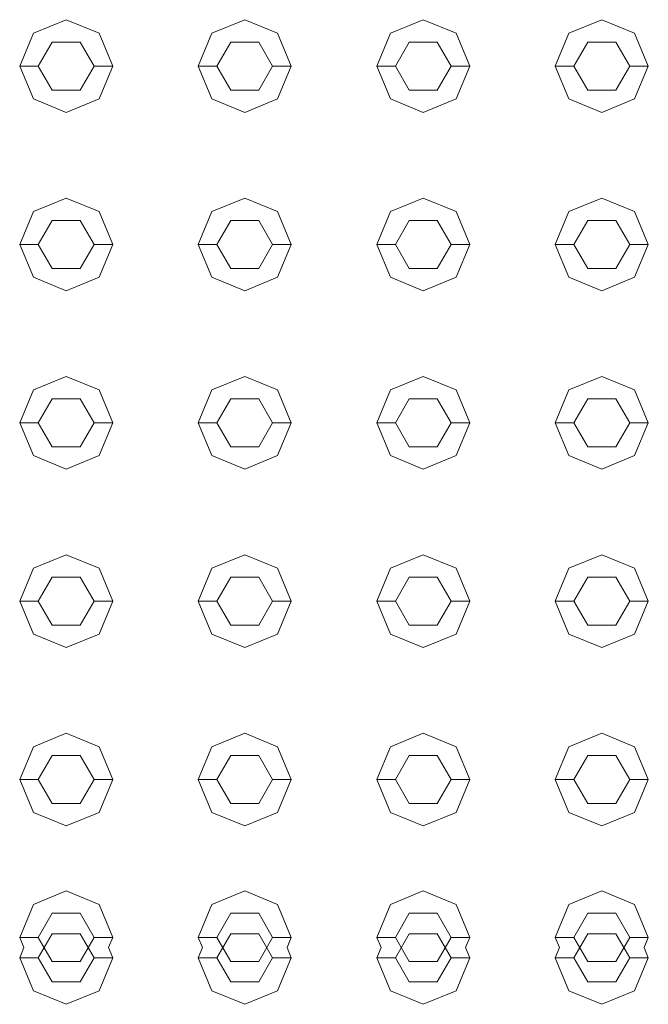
# Model space of a CAD drawing. Header units: millimetres. Extents: x -261 to 187, y -214 to 106.
# Tile 577 of 656: x -212.954 to -212.785, y 8.159 to 8.424. Entities that reach past the tile are written whole.
import ezdxf

# ---------------------------------------------------------------- set-up
doc = ezdxf.new("R2010")
doc.units = ezdxf.units.MM
doc.header["$LTSCALE"] = 0.005
doc.header["$MEASUREMENT"] = 0
doc.layers.add('IFC-Elemento construtivo genérico-Contorno', color=9, linetype='Continuous', lineweight=5)

msp = doc.modelspace()

# ---------------------------------------------------------------- linework, layer by layer
at = {"layer": 'IFC-Elemento construtivo genérico-Contorno', "lineweight": 5}
for p, q in [((-212.95032, 8.42077), (-212.94147, 8.42444)), ((-212.94147, 8.42444), (-212.93261, 8.42077)), ((-212.90223, 8.42077), (-212.89338, 8.42444)), ((-212.89338, 8.42444), (-212.88452, 8.42077)), ((-212.85414, 8.42077), (-212.84529, 8.42444)), ((-212.84529, 8.42444), (-212.83643, 8.42077)), ((-212.80605, 8.42077), (-212.79719, 8.42444)), ((-212.79719, 8.42444), (-212.78834, 8.42077)), ((-212.95399, 8.41192), (-212.95032, 8.42077)), ((-212.93261, 8.42077), (-212.92894, 8.41192)), ((-212.9059, 8.41192), (-212.90223, 8.42077)), ((-212.88452, 8.42077), (-212.88085, 8.41192)), ((-212.85781, 8.41192), (-212.85414, 8.42077)), ((-212.83643, 8.42077), (-212.83276, 8.41192)), ((-212.80972, 8.41192), (-212.80605, 8.42077)), ((-212.78834, 8.42077), (-212.78467, 8.41192)), ((-212.94898, 8.41192), (-212.94523, 8.41842)), ((-212.94523, 8.41842), (-212.93771, 8.41842)), ((-212.93771, 8.41842), (-212.93395, 8.41192)), ((-212.90089, 8.41192), (-212.89713, 8.41842)), ((-212.89713, 8.41842), (-212.88962, 8.41842)), ((-212.88962, 8.41842), (-212.88586, 8.41192)), ((-212.8528, 8.41192), (-212.84904, 8.41842)), ((-212.84904, 8.41842), (-212.84153, 8.41842)), ((-212.84153, 8.41842), (-212.83777, 8.41192)), ((-212.80471, 8.41192), (-212.80095, 8.41842)), ((-212.80095, 8.41842), (-212.79344, 8.41842)), ((-212.79344, 8.41842), (-212.78968, 8.41192)), ((-212.95399, 8.41192), (-212.94898, 8.41192)), ((-212.95399, 8.41192), (-212.95032, 8.40306)), ((-212.94898, 8.41192), (-212.94523, 8.4054)), ((-212.93771, 8.4054), (-212.93395, 8.41192)), ((-212.93395, 8.41192), (-212.92894, 8.41192)), ((-212.93261, 8.40306), (-212.92894, 8.41192)), ((-212.9059, 8.41192), (-212.90089, 8.41192)), ((-212.9059, 8.41192), (-212.90223, 8.40306)), ((-212.90089, 8.41192), (-212.89713, 8.4054)), ((-212.88962, 8.4054), (-212.88586, 8.41192)), ((-212.88586, 8.41192), (-212.88085, 8.41192)), ((-212.88452, 8.40306), (-212.88085, 8.41192)), ((-212.85781, 8.41192), (-212.8528, 8.41192)), ((-212.85781, 8.41192), (-212.85414, 8.40306)), ((-212.8528, 8.41192), (-212.84904, 8.4054)), ((-212.84153, 8.4054), (-212.83777, 8.41192)), ((-212.83777, 8.41192), (-212.83276, 8.41192)), ((-212.83643, 8.40306), (-212.83276, 8.41192)), ((-212.80972, 8.41192), (-212.80471, 8.41192)), ((-212.80972, 8.41192), (-212.80605, 8.40306)), ((-212.80471, 8.41192), (-212.80095, 8.4054)), ((-212.79344, 8.4054), (-212.78968, 8.41192)), ((-212.78968, 8.41192), (-212.78467, 8.41192)), ((-212.78834, 8.40306), (-212.78467, 8.41192)), ((-212.94523, 8.4054), (-212.93771, 8.4054)), ((-212.89713, 8.4054), (-212.88962, 8.4054)), ((-212.84904, 8.4054), (-212.84153, 8.4054)), ((-212.80095, 8.4054), (-212.79344, 8.4054)), ((-212.95032, 8.40306), (-212.94147, 8.39939)), ((-212.94147, 8.39939), (-212.93261, 8.40306)), ((-212.90223, 8.40306), (-212.89338, 8.39939)), ((-212.89338, 8.39939), (-212.88452, 8.40306)), ((-212.85414, 8.40306), (-212.84529, 8.39939)), ((-212.84529, 8.39939), (-212.83643, 8.40306)), ((-212.80605, 8.40306), (-212.79719, 8.39939)), ((-212.79719, 8.39939), (-212.78834, 8.40306)), ((-212.95032, 8.37268), (-212.94147, 8.37635)), ((-212.94147, 8.37635), (-212.93261, 8.37268)), ((-212.90223, 8.37268), (-212.89338, 8.37635)), ((-212.89338, 8.37635), (-212.88452, 8.37268)), ((-212.85414, 8.37268), (-212.84529, 8.37635)), ((-212.84529, 8.37635), (-212.83643, 8.37268)), ((-212.80605, 8.37268), (-212.79719, 8.37635)), ((-212.79719, 8.37635), (-212.78834, 8.37268)), ((-212.95399, 8.36382), (-212.95032, 8.37268)), ((-212.93261, 8.37268), (-212.92894, 8.36382)), ((-212.9059, 8.36382), (-212.90223, 8.37268)), ((-212.88452, 8.37268), (-212.88085, 8.36382)), ((-212.85781, 8.36382), (-212.85414, 8.37268)), ((-212.83643, 8.37268), (-212.83276, 8.36382)), ((-212.80972, 8.36382), (-212.80605, 8.37268)), ((-212.78834, 8.37268), (-212.78467, 8.36382)), ((-212.94898, 8.36382), (-212.94523, 8.37033)), ((-212.94523, 8.37033), (-212.93771, 8.37033)), ((-212.93771, 8.37033), (-212.93395, 8.36382)), ((-212.90089, 8.36382), (-212.89713, 8.37033)), ((-212.89713, 8.37033), (-212.88962, 8.37033)), ((-212.88962, 8.37033), (-212.88586, 8.36382)), ((-212.8528, 8.36382), (-212.84904, 8.37033)), ((-212.84904, 8.37033), (-212.84153, 8.37033)), ((-212.84153, 8.37033), (-212.83777, 8.36382)), ((-212.80471, 8.36382), (-212.80095, 8.37033)), ((-212.80095, 8.37033), (-212.79344, 8.37033)), ((-212.79344, 8.37033), (-212.78968, 8.36382)), ((-212.95399, 8.36382), (-212.94898, 8.36382)), ((-212.95399, 8.36382), (-212.95032, 8.35497)), ((-212.94898, 8.36382), (-212.94523, 8.35732)), ((-212.93771, 8.35732), (-212.93395, 8.36382)), ((-212.93395, 8.36382), (-212.92894, 8.36382)), ((-212.93261, 8.35497), (-212.92894, 8.36382)), ((-212.9059, 8.36382), (-212.90089, 8.36382)), ((-212.9059, 8.36382), (-212.90223, 8.35497)), ((-212.90089, 8.36382), (-212.89713, 8.35732)), ((-212.88962, 8.35732), (-212.88586, 8.36382)), ((-212.88586, 8.36382), (-212.88085, 8.36382)), ((-212.88452, 8.35497), (-212.88085, 8.36382)), ((-212.85781, 8.36382), (-212.8528, 8.36382)), ((-212.85781, 8.36382), (-212.85414, 8.35497)), ((-212.8528, 8.36382), (-212.84904, 8.35732)), ((-212.84153, 8.35732), (-212.83777, 8.36382)), ((-212.83777, 8.36382), (-212.83276, 8.36382)), ((-212.83643, 8.35497), (-212.83276, 8.36382)), ((-212.80972, 8.36382), (-212.80471, 8.36382)), ((-212.80972, 8.36382), (-212.80605, 8.35497)), ((-212.80471, 8.36382), (-212.80095, 8.35732)), ((-212.79344, 8.35732), (-212.78968, 8.36382)), ((-212.78968, 8.36382), (-212.78467, 8.36382)), ((-212.78834, 8.35497), (-212.78467, 8.36382)), ((-212.94523, 8.35732), (-212.93771, 8.35732)), ((-212.89713, 8.35732), (-212.88962, 8.35732)), ((-212.84904, 8.35732), (-212.84153, 8.35732)), ((-212.80095, 8.35732), (-212.79344, 8.35732)), ((-212.95032, 8.35497), (-212.94147, 8.3513)), ((-212.94147, 8.3513), (-212.93261, 8.35497)), ((-212.90223, 8.35497), (-212.89338, 8.3513)), ((-212.89338, 8.3513), (-212.88452, 8.35497)), ((-212.85414, 8.35497), (-212.84529, 8.3513)), ((-212.84529, 8.3513), (-212.83643, 8.35497)), ((-212.80605, 8.35497), (-212.79719, 8.3513)), ((-212.79719, 8.3513), (-212.78834, 8.35497)), ((-212.95032, 8.32459), (-212.94147, 8.32826)), ((-212.94147, 8.32826), (-212.93261, 8.32459)), ((-212.90223, 8.32459), (-212.89338, 8.32826)), ((-212.89338, 8.32826), (-212.88452, 8.32459)), ((-212.85414, 8.32459), (-212.84529, 8.32826)), ((-212.84529, 8.32826), (-212.83643, 8.32459)), ((-212.80605, 8.32459), (-212.79719, 8.32826)), ((-212.79719, 8.32826), (-212.78834, 8.32459)), ((-212.95399, 8.31573), (-212.95032, 8.32459)), ((-212.93261, 8.32459), (-212.92894, 8.31573)), ((-212.9059, 8.31573), (-212.90223, 8.32459)), ((-212.88452, 8.32459), (-212.88085, 8.31573)), ((-212.85781, 8.31573), (-212.85414, 8.32459)), ((-212.83643, 8.32459), (-212.83276, 8.31573)), ((-212.80972, 8.31573), (-212.80605, 8.32459)), ((-212.78834, 8.32459), (-212.78467, 8.31573)), ((-212.94898, 8.31573), (-212.94523, 8.32224)), ((-212.94523, 8.32224), (-212.93771, 8.32224)), ((-212.93771, 8.32224), (-212.93395, 8.31573)), ((-212.90089, 8.31573), (-212.89713, 8.32224)), ((-212.89713, 8.32224), (-212.88962, 8.32224)), ((-212.88962, 8.32224), (-212.88586, 8.31573)), ((-212.8528, 8.31573), (-212.84904, 8.32224)), ((-212.84904, 8.32224), (-212.84153, 8.32224)), ((-212.84153, 8.32224), (-212.83777, 8.31573)), ((-212.80471, 8.31573), (-212.80095, 8.32224)), ((-212.80095, 8.32224), (-212.79344, 8.32224)), ((-212.79344, 8.32224), (-212.78968, 8.31573)), ((-212.95399, 8.31573), (-212.94898, 8.31573)), ((-212.95399, 8.31573), (-212.95032, 8.30688)), ((-212.94898, 8.31573), (-212.94523, 8.30923)), ((-212.93771, 8.30923), (-212.93395, 8.31573)), ((-212.93395, 8.31573), (-212.92894, 8.31573)), ((-212.93261, 8.30688), (-212.92894, 8.31573)), ((-212.9059, 8.31573), (-212.90089, 8.31573)), ((-212.9059, 8.31573), (-212.90223, 8.30688)), ((-212.90089, 8.31573), (-212.89713, 8.30923)), ((-212.88962, 8.30923), (-212.88586, 8.31573)), ((-212.88586, 8.31573), (-212.88085, 8.31573)), ((-212.88452, 8.30688), (-212.88085, 8.31573)), ((-212.85781, 8.31573), (-212.8528, 8.31573)), ((-212.85781, 8.31573), (-212.85414, 8.30688)), ((-212.8528, 8.31573), (-212.84904, 8.30923)), ((-212.84153, 8.30923), (-212.83777, 8.31573)), ((-212.83777, 8.31573), (-212.83276, 8.31573)), ((-212.83643, 8.30688), (-212.83276, 8.31573)), ((-212.80972, 8.31573), (-212.80471, 8.31573)), ((-212.80972, 8.31573), (-212.80605, 8.30688)), ((-212.80471, 8.31573), (-212.80095, 8.30923)), ((-212.79344, 8.30923), (-212.78968, 8.31573)), ((-212.78968, 8.31573), (-212.78467, 8.31573)), ((-212.78834, 8.30688), (-212.78467, 8.31573)), ((-212.94523, 8.30923), (-212.93771, 8.30923)), ((-212.89713, 8.30923), (-212.88962, 8.30923)), ((-212.84904, 8.30923), (-212.84153, 8.30923)), ((-212.80095, 8.30923), (-212.79344, 8.30923)), ((-212.95032, 8.30688), (-212.94147, 8.30321)), ((-212.94147, 8.30321), (-212.93261, 8.30688)), ((-212.90223, 8.30688), (-212.89338, 8.30321)), ((-212.89338, 8.30321), (-212.88452, 8.30688)), ((-212.85414, 8.30688), (-212.84529, 8.30321)), ((-212.84529, 8.30321), (-212.83643, 8.30688)), ((-212.80605, 8.30688), (-212.79719, 8.30321)), ((-212.79719, 8.30321), (-212.78834, 8.30688)), ((-212.95032, 8.2765), (-212.94147, 8.28016)), ((-212.94147, 8.28016), (-212.93261, 8.2765)), ((-212.90223, 8.2765), (-212.89338, 8.28016)), ((-212.89338, 8.28016), (-212.88452, 8.2765)), ((-212.85414, 8.2765), (-212.84529, 8.28016)), ((-212.84529, 8.28016), (-212.83643, 8.2765)), ((-212.80605, 8.2765), (-212.79719, 8.28016)), ((-212.79719, 8.28016), (-212.78834, 8.2765)), ((-212.95399, 8.26764), (-212.95032, 8.2765)), ((-212.93261, 8.2765), (-212.92894, 8.26764)), ((-212.9059, 8.26764), (-212.90223, 8.2765)), ((-212.88452, 8.2765), (-212.88085, 8.26764)), ((-212.85781, 8.26764), (-212.85414, 8.2765)), ((-212.83643, 8.2765), (-212.83276, 8.26764)), ((-212.80972, 8.26764), (-212.80605, 8.2765)), ((-212.78834, 8.2765), (-212.78467, 8.26764)), ((-212.94898, 8.26764), (-212.94523, 8.27415)), ((-212.94523, 8.27415), (-212.93771, 8.27415)), ((-212.93771, 8.27415), (-212.93395, 8.26764)), ((-212.90089, 8.26764), (-212.89713, 8.27415)), ((-212.89713, 8.27415), (-212.88962, 8.27415)), ((-212.88962, 8.27415), (-212.88586, 8.26764)), ((-212.8528, 8.26764), (-212.84904, 8.27415)), ((-212.84904, 8.27415), (-212.84153, 8.27415)), ((-212.84153, 8.27415), (-212.83777, 8.26764)), ((-212.80471, 8.26764), (-212.80095, 8.27415)), ((-212.80095, 8.27415), (-212.79344, 8.27415)), ((-212.79344, 8.27415), (-212.78968, 8.26764)), ((-212.95399, 8.26764), (-212.94898, 8.26764)), ((-212.95399, 8.26764), (-212.95032, 8.25878)), ((-212.94898, 8.26764), (-212.94523, 8.26113)), ((-212.93771, 8.26113), (-212.93395, 8.26764)), ((-212.93395, 8.26764), (-212.92894, 8.26764)), ((-212.93261, 8.25878), (-212.92894, 8.26764)), ((-212.9059, 8.26764), (-212.90089, 8.26764)), ((-212.9059, 8.26764), (-212.90223, 8.25878)), ((-212.90089, 8.26764), (-212.89713, 8.26113)), ((-212.88962, 8.26113), (-212.88586, 8.26764)), ((-212.88586, 8.26764), (-212.88085, 8.26764)), ((-212.88452, 8.25878), (-212.88085, 8.26764)), ((-212.85781, 8.26764), (-212.8528, 8.26764)), ((-212.85781, 8.26764), (-212.85414, 8.25878)), ((-212.8528, 8.26764), (-212.84904, 8.26113)), ((-212.84153, 8.26113), (-212.83777, 8.26764)), ((-212.83777, 8.26764), (-212.83276, 8.26764)), ((-212.83643, 8.25878), (-212.83276, 8.26764)), ((-212.80972, 8.26764), (-212.80471, 8.26764)), ((-212.80972, 8.26764), (-212.80605, 8.25878)), ((-212.80471, 8.26764), (-212.80095, 8.26113)), ((-212.79344, 8.26113), (-212.78968, 8.26764)), ((-212.78968, 8.26764), (-212.78467, 8.26764)), ((-212.78834, 8.25878), (-212.78467, 8.26764)), ((-212.94523, 8.26113), (-212.93771, 8.26113)), ((-212.89713, 8.26113), (-212.88962, 8.26113)), ((-212.84904, 8.26113), (-212.84153, 8.26113)), ((-212.80095, 8.26113), (-212.79344, 8.26113)), ((-212.95032, 8.25878), (-212.94147, 8.25511)), ((-212.94147, 8.25511), (-212.93261, 8.25878)), ((-212.90223, 8.25878), (-212.89338, 8.25511)), ((-212.89338, 8.25511), (-212.88452, 8.25878)), ((-212.85414, 8.25878), (-212.84529, 8.25511)), ((-212.84529, 8.25511), (-212.83643, 8.25878)), ((-212.80605, 8.25878), (-212.79719, 8.25511)), ((-212.79719, 8.25511), (-212.78834, 8.25878)), ((-212.95032, 8.2284), (-212.94147, 8.23207)), ((-212.94147, 8.23207), (-212.93261, 8.2284)), ((-212.90223, 8.2284), (-212.89338, 8.23207)), ((-212.89338, 8.23207), (-212.88452, 8.2284)), ((-212.85414, 8.2284), (-212.84529, 8.23207)), ((-212.84529, 8.23207), (-212.83643, 8.2284)), ((-212.80605, 8.2284), (-212.79719, 8.23207)), ((-212.79719, 8.23207), (-212.78834, 8.2284)), ((-212.95399, 8.21955), (-212.95032, 8.2284)), ((-212.93261, 8.2284), (-212.92894, 8.21955)), ((-212.9059, 8.21955), (-212.90223, 8.2284)), ((-212.88452, 8.2284), (-212.88085, 8.21955)), ((-212.85781, 8.21955), (-212.85414, 8.2284)), ((-212.83643, 8.2284), (-212.83276, 8.21955)), ((-212.80972, 8.21955), (-212.80605, 8.2284)), ((-212.78834, 8.2284), (-212.78467, 8.21955)), ((-212.94898, 8.21955), (-212.94523, 8.22605)), ((-212.94523, 8.22605), (-212.93771, 8.22605)), ((-212.93771, 8.22605), (-212.93395, 8.21955)), ((-212.90089, 8.21955), (-212.89713, 8.22605)), ((-212.89713, 8.22605), (-212.88962, 8.22605)), ((-212.88962, 8.22605), (-212.88586, 8.21955)), ((-212.8528, 8.21955), (-212.84904, 8.22605)), ((-212.84904, 8.22605), (-212.84153, 8.22605)), ((-212.84153, 8.22605), (-212.83777, 8.21955)), ((-212.80471, 8.21955), (-212.80095, 8.22605)), ((-212.80095, 8.22605), (-212.79344, 8.22605)), ((-212.79344, 8.22605), (-212.78968, 8.21955)), ((-212.95399, 8.21955), (-212.94898, 8.21955)), ((-212.95399, 8.21955), (-212.95032, 8.21069)), ((-212.94898, 8.21955), (-212.94523, 8.21304)), ((-212.93771, 8.21304), (-212.93395, 8.21955)), ((-212.93395, 8.21955), (-212.92894, 8.21955)), ((-212.93261, 8.21069), (-212.92894, 8.21955)), ((-212.9059, 8.21955), (-212.90089, 8.21955)), ((-212.9059, 8.21955), (-212.90223, 8.21069)), ((-212.90089, 8.21955), (-212.89713, 8.21304)), ((-212.88962, 8.21304), (-212.88586, 8.21955)), ((-212.88586, 8.21955), (-212.88085, 8.21955)), ((-212.88452, 8.21069), (-212.88085, 8.21955)), ((-212.85781, 8.21955), (-212.8528, 8.21955)), ((-212.85781, 8.21955), (-212.85414, 8.21069)), ((-212.8528, 8.21955), (-212.84904, 8.21304)), ((-212.84153, 8.21304), (-212.83777, 8.21955)), ((-212.83777, 8.21955), (-212.83276, 8.21955)), ((-212.83643, 8.21069), (-212.83276, 8.21955)), ((-212.80972, 8.21955), (-212.80471, 8.21955)), ((-212.80972, 8.21955), (-212.80605, 8.21069)), ((-212.80471, 8.21955), (-212.80095, 8.21304)), ((-212.79344, 8.21304), (-212.78968, 8.21955)), ((-212.78968, 8.21955), (-212.78467, 8.21955)), ((-212.78834, 8.21069), (-212.78467, 8.21955)), ((-212.94523, 8.21304), (-212.93771, 8.21304)), ((-212.89713, 8.21304), (-212.88962, 8.21304)), ((-212.84904, 8.21304), (-212.84153, 8.21304)), ((-212.80095, 8.21304), (-212.79344, 8.21304)), ((-212.95032, 8.21069), (-212.94147, 8.20702)), ((-212.94147, 8.20702), (-212.93261, 8.21069)), ((-212.90223, 8.21069), (-212.89338, 8.20702)), ((-212.89338, 8.20702), (-212.88452, 8.21069)), ((-212.85414, 8.21069), (-212.84529, 8.20702)), ((-212.84529, 8.20702), (-212.83643, 8.21069)), ((-212.80605, 8.21069), (-212.79719, 8.20702)), ((-212.79719, 8.20702), (-212.78834, 8.21069)), ((-212.95032, 8.18582), (-212.94147, 8.18949)), ((-212.94147, 8.18949), (-212.93261, 8.18582)), ((-212.90223, 8.18582), (-212.89338, 8.18949)), ((-212.89338, 8.18949), (-212.88452, 8.18582)), ((-212.85414, 8.18582), (-212.84529, 8.18949)), ((-212.84529, 8.18949), (-212.83643, 8.18582)), ((-212.80605, 8.18582), (-212.79719, 8.18949)), ((-212.79719, 8.18949), (-212.78834, 8.18582)), ((-212.95399, 8.17697), (-212.95032, 8.18582)), ((-212.93261, 8.18582), (-212.92894, 8.17697)), ((-212.9059, 8.17697), (-212.90223, 8.18582)), ((-212.88452, 8.18582), (-212.88085, 8.17697)), ((-212.85781, 8.17697), (-212.85414, 8.18582)), ((-212.83643, 8.18582), (-212.83276, 8.17697)), ((-212.80972, 8.17697), (-212.80605, 8.18582)), ((-212.78834, 8.18582), (-212.78467, 8.17697)), ((-212.94898, 8.17697), (-212.94523, 8.18347)), ((-212.94523, 8.18347), (-212.93771, 8.18347)), ((-212.93771, 8.18347), (-212.93395, 8.17697)), ((-212.90089, 8.17697), (-212.89713, 8.18347)), ((-212.89713, 8.18347), (-212.88962, 8.18347)), ((-212.88962, 8.18347), (-212.88586, 8.17697)), ((-212.8528, 8.17697), (-212.84904, 8.18347)), ((-212.84904, 8.18347), (-212.84153, 8.18347)), ((-212.84153, 8.18347), (-212.83777, 8.17697)), ((-212.80471, 8.17697), (-212.80095, 8.18347)), ((-212.80095, 8.18347), (-212.79344, 8.18347)), ((-212.79344, 8.18347), (-212.78968, 8.17697)), ((-212.94898, 8.17146), (-212.94523, 8.17796)), ((-212.94523, 8.17796), (-212.93771, 8.17796)), ((-212.93771, 8.17796), (-212.93395, 8.17146)), ((-212.90089, 8.17146), (-212.89713, 8.17796)), ((-212.89713, 8.17796), (-212.88962, 8.17796)), ((-212.88962, 8.17796), (-212.88586, 8.17146)), ((-212.8528, 8.17146), (-212.84904, 8.17796)), ((-212.84904, 8.17796), (-212.84153, 8.17796)), ((-212.84153, 8.17796), (-212.83777, 8.17146)), ((-212.80471, 8.17146), (-212.80095, 8.17796)), ((-212.80095, 8.17796), (-212.79344, 8.17796)), ((-212.79344, 8.17796), (-212.78968, 8.17146)), ((-212.95399, 8.17697), (-212.94898, 8.17697)), ((-212.95399, 8.17697), (-212.95285, 8.17421)), ((-212.94898, 8.17697), (-212.94523, 8.17046)), ((-212.93771, 8.17046), (-212.93395, 8.17697)), ((-212.93395, 8.17697), (-212.92894, 8.17697)), ((-212.93009, 8.17421), (-212.92894, 8.17697)), ((-212.9059, 8.17697), (-212.90089, 8.17697)), ((-212.9059, 8.17697), (-212.90476, 8.17421)), ((-212.90089, 8.17697), (-212.89713, 8.17046)), ((-212.88962, 8.17046), (-212.88586, 8.17697)), ((-212.88586, 8.17697), (-212.88085, 8.17697)), ((-212.88199, 8.17421), (-212.88085, 8.17697)), ((-212.85781, 8.17697), (-212.8528, 8.17697)), ((-212.85781, 8.17697), (-212.85667, 8.17421)), ((-212.8528, 8.17697), (-212.84904, 8.17046)), ((-212.84153, 8.17046), (-212.83777, 8.17697)), ((-212.83777, 8.17697), (-212.83276, 8.17697)), ((-212.8339, 8.17421), (-212.83276, 8.17697)), ((-212.80972, 8.17697), (-212.80471, 8.17697)), ((-212.80972, 8.17697), (-212.80858, 8.17421)), ((-212.80471, 8.17697), (-212.80095, 8.17046)), ((-212.79344, 8.17046), (-212.78968, 8.17697)), ((-212.78968, 8.17697), (-212.78467, 8.17697)), ((-212.78581, 8.17421), (-212.78467, 8.17697)), ((-212.95399, 8.17146), (-212.95285, 8.17421)), ((-212.93009, 8.17421), (-212.92894, 8.17146)), ((-212.9059, 8.17146), (-212.90476, 8.17421)), ((-212.88199, 8.17421), (-212.88085, 8.17146)), ((-212.85781, 8.17146), (-212.85667, 8.17421)), ((-212.8339, 8.17421), (-212.83276, 8.17146)), ((-212.80972, 8.17146), (-212.80858, 8.17421)), ((-212.78581, 8.17421), (-212.78467, 8.17146)), ((-212.95399, 8.17146), (-212.94898, 8.17146)), ((-212.95399, 8.17146), (-212.95032, 8.1626)), ((-212.94898, 8.17146), (-212.94523, 8.16495)), ((-212.94523, 8.17046), (-212.93771, 8.17046)), ((-212.93771, 8.16495), (-212.93395, 8.17146)), ((-212.93395, 8.17146), (-212.92894, 8.17146)), ((-212.93261, 8.1626), (-212.92894, 8.17146)), ((-212.9059, 8.17146), (-212.90089, 8.17146)), ((-212.9059, 8.17146), (-212.90223, 8.1626)), ((-212.90089, 8.17146), (-212.89713, 8.16495)), ((-212.89713, 8.17046), (-212.88962, 8.17046)), ((-212.88962, 8.16495), (-212.88586, 8.17146)), ((-212.88586, 8.17146), (-212.88085, 8.17146)), ((-212.88452, 8.1626), (-212.88085, 8.17146)), ((-212.85781, 8.17146), (-212.8528, 8.17146)), ((-212.85781, 8.17146), (-212.85414, 8.1626)), ((-212.8528, 8.17146), (-212.84904, 8.16495)), ((-212.84904, 8.17046), (-212.84153, 8.17046)), ((-212.84153, 8.16495), (-212.83777, 8.17146)), ((-212.83777, 8.17146), (-212.83276, 8.17146)), ((-212.83643, 8.1626), (-212.83276, 8.17146)), ((-212.80972, 8.17146), (-212.80471, 8.17146)), ((-212.80972, 8.17146), (-212.80605, 8.1626)), ((-212.80471, 8.17146), (-212.80095, 8.16495)), ((-212.80095, 8.17046), (-212.79344, 8.17046)), ((-212.79344, 8.16495), (-212.78968, 8.17146)), ((-212.78968, 8.17146), (-212.78467, 8.17146)), ((-212.78834, 8.1626), (-212.78467, 8.17146)), ((-212.94523, 8.16495), (-212.93771, 8.16495)), ((-212.89713, 8.16495), (-212.88962, 8.16495)), ((-212.84904, 8.16495), (-212.84153, 8.16495)), ((-212.80095, 8.16495), (-212.79344, 8.16495)), ((-212.95032, 8.1626), (-212.94147, 8.15893)), ((-212.94147, 8.15893), (-212.93261, 8.1626)), ((-212.90223, 8.1626), (-212.89338, 8.15893)), ((-212.89338, 8.15893), (-212.88452, 8.1626)), ((-212.85414, 8.1626), (-212.84529, 8.15893)), ((-212.84529, 8.15893), (-212.83643, 8.1626)), ((-212.80605, 8.1626), (-212.79719, 8.15893)), ((-212.79719, 8.15893), (-212.78834, 8.1626))]:
    msp.add_line(p, q, dxfattribs=at)

doc.saveas('drawing.dxf')
